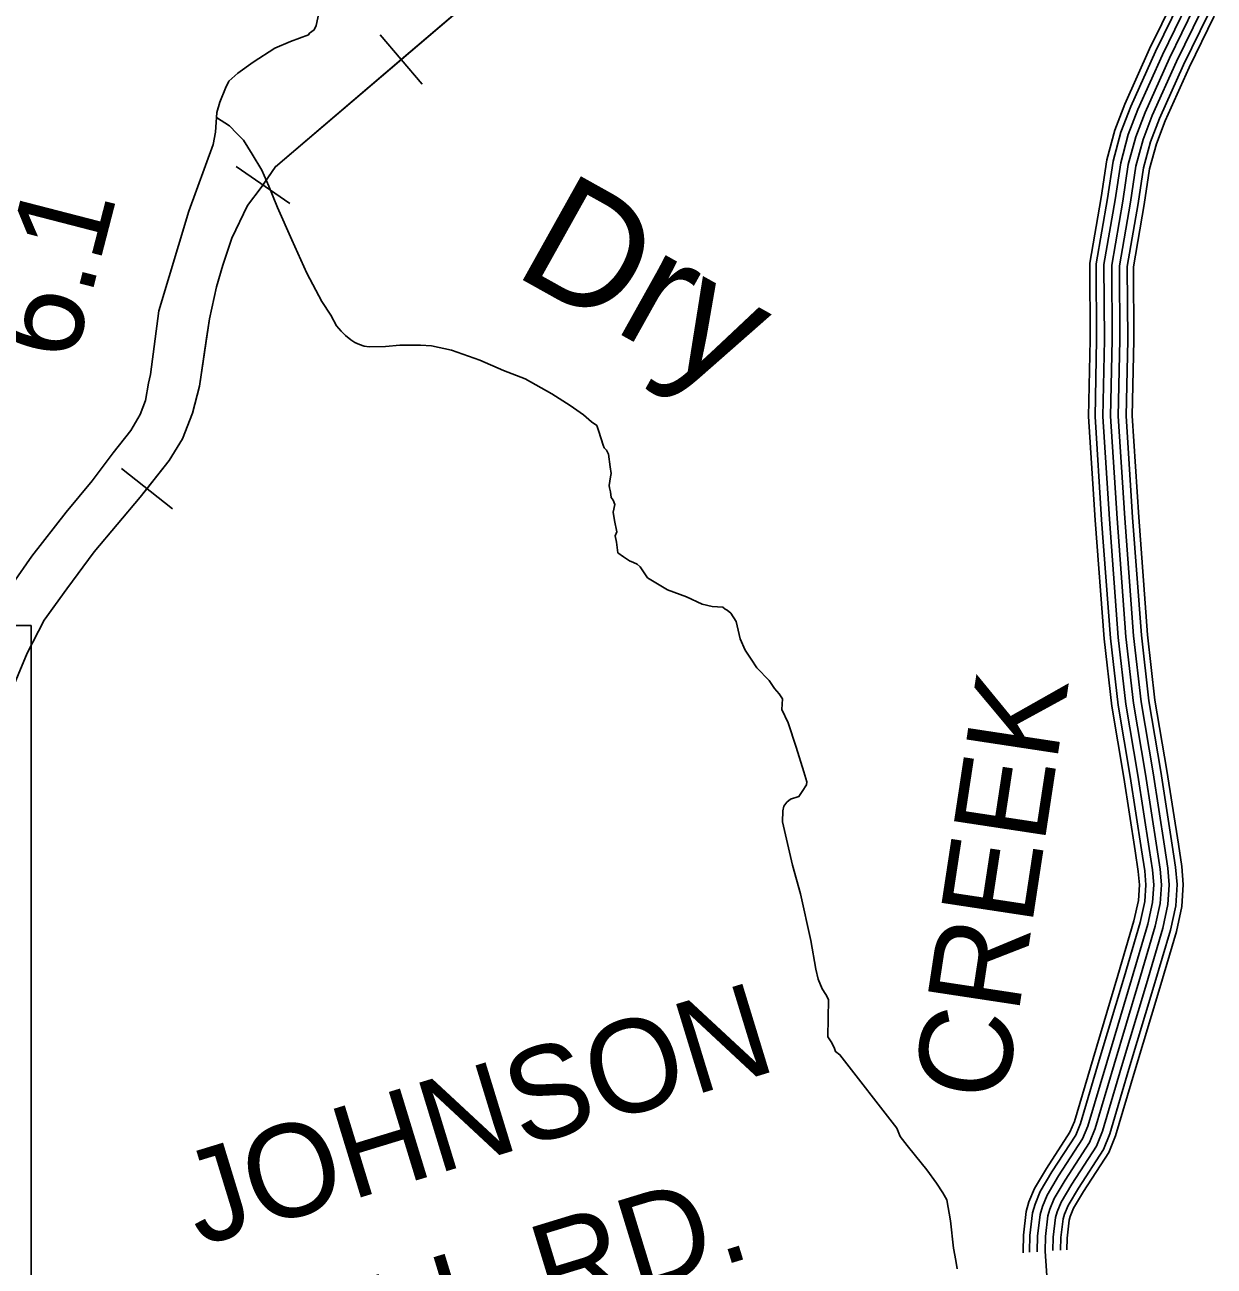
# Model space of a CAD drawing. Extents: x 1551132 to 1791609, y 378168 to 563823.
# Drawn here: x 1601513 to 1606261, y 420474 to 425432 of the extents above; entities that cross this region are included whole.
import ezdxf

# ---------------------------------------------------------------- set-up
doc = ezdxf.new("R2010")
doc.units = 0
for name, color, linetype in [('DESIGN - CONTOURS - Intermediate with optional Text', 7, 'Continuous'), ('DESIGN - DRAINAGE - Bridges and Cross Drains Size Text', 7, 'Continuous'), ('DESIGN - ROW - Right-of-Way and Easement Labels', 7, 'Continuous'), ('DESIGN - ROW - Right-of-Way Linework', 7, 'Continuous'), ('DESIGN - TRAFFIC CONTROL PERMANENT - Signalization', 7, 'Continuous'), ('DESIGN - TRANSPORTATION - Text', 7, 'Continuous'), ('SURVEY - CONTOURS - Index with Text', 7, 'Continuous')]:
    doc.layers.add(name, color=color, linetype=linetype)

msp = doc.modelspace()

# ---------------------------------------------------------------- linework, layer by layer
at = {"layer": 'DESIGN - CONTOURS - Intermediate with optional Text'}
for p, q in [((1603099.974, 425194.647), (1602931.178, 425392.402)), ((1602570.628, 424718.525), (1602356.391, 424865.846)), ((1602102.605, 423498.585), (1601898.926, 423660.189))]:
    msp.add_line(p, q, dxfattribs=at)
for points in [[(1602513.596, 424865.021), (1603629.854, 425817.888), (1603665.67, 425859.639), (1603729.043, 425950.825), (1603782.45, 426044.169), (1603889.99, 426276.934), (1603953.922, 426404.179), (1603995.062, 426479.681), (1604044.103, 426549.049), (1604088.935, 426604.451), (1604294.431, 426780.847)], [(1603015.576, 425293.524), (1603517.556, 425722.027)], [(1602513.596, 424865.021), (1603015.576, 425293.524)], [(1600775.577, 422071.421), (1600858.475, 422131.865), (1601123.285, 422324.128), (1601256.782, 422426.248), (1601325.964, 422505.325), (1601414.337, 422662.246), (1601522.301, 422923.044), (1601590.292, 423054.231), (1601680.165, 423179.076), (1601790.395, 423327.638), (1601973.65, 423545.203), (1602089.847, 423691.673), (1602143.162, 423779.009), (1602182.712, 423880.586), (1602210.361, 423988.348), (1602250.519, 424258.221), (1602278.476, 424386.016), (1602303.792, 424471.785), (1602339.433, 424579.43), (1602401.424, 424710.708), (1602456.497, 424781.985), (1602515.379, 424867.621)], [(1602463.514, 424792.186), (1602515.379, 424867.621)], [(1602238.927, 424180.336), (1602250.519, 424258.221), (1602278.476, 424386.016), (1602303.792, 424471.785), (1602339.433, 424579.43), (1602401.424, 424710.708), (1602456.497, 424781.985), (1602463.514, 424792.186)], [(1602000.766, 423579.387), (1602089.847, 423691.673), (1602143.162, 423779.009), (1602182.712, 423880.586), (1602210.361, 423988.348), (1602238.927, 424180.336)], [(1601594.325, 423059.84), (1601680.165, 423179.076), (1601790.395, 423327.638), (1601973.65, 423545.203), (1602000.766, 423579.387)], [(1601297.656, 422472.974), (1601325.964, 422505.325), (1601414.337, 422662.246), (1601522.301, 422923.044), (1601590.292, 423054.231), (1601594.325, 423059.84)]]:
    msp.add_lwpolyline(points, dxfattribs=at)
at = {"layer": 'DESIGN - ROW - Right-of-Way Linework'}
msp.add_lwpolyline([(1597488.096, 423032.795), (1597488.093, 418752.857), (1601538.14, 418752.86), (1601538.143, 423032.797), (1597488.096, 423032.795)], dxfattribs=at)
at = {"layer": 'DESIGN - TRANSPORTATION - Text'}
for points in [[(1602265.435, 424953.331), (1602274.035, 425003.208), (1602279.243, 425081.268), (1602291.885, 425123.144), (1602314.734, 425178.896), (1602327.151, 425206.755), (1602363.616, 425238.247), (1602424.282, 425283.39), (1602511.071, 425338.15), (1602573.453, 425365.234), (1602645.827, 425392.168), (1602649.918, 425398.118), (1602668.118, 425411.86), (1602676.384, 425429.761), (1602695.801, 425521.63)], [(1602277.935, 425061.609), (1602330.392, 425028.383), (1602359.9, 424997.874), (1602385.474, 424971.424), (1602420.573, 424914.78), (1602459.581, 424852.07), (1602486.563, 424787.535), (1602521.229, 424702.842), (1602579.194, 424573.713), (1602639.093, 424440.551), (1602699.308, 424327.415), (1602734.441, 424272.772), (1602757.765, 424230.338), (1602775.406, 424208.02), (1602793.147, 424191.72), (1602814.847, 424173.353), (1602830.68, 424163.086), (1602848.538, 424154.794), (1602868.429, 424148.477), (1602888.379, 424146.169), (1602952.352, 424147.177), (1603010.401, 424152.294), (1603092.357, 424153.027), (1603136.289, 424150.344), (1603215.971, 424133.085), (1603329.285, 424093.259), (1603424.583, 424051.717), (1603510.006, 424018.333), (1603617.02, 423958.573), (1603690.235, 423911.355), (1603743.633, 423874.471), (1603775.174, 423845.928), (1603796.932, 423831.569), (1603804.557, 423807.402), (1603821.706, 423753.042), (1603825.548, 423742.967), (1603835.381, 423732.792), (1603843.131, 423716.642), (1603850.347, 423666.44), (1603853.939, 423640.34), (1603851.722, 423626.347), (1603845.206, 423592.388), (1603847.047, 423582.338), (1603850.797, 423566.254), (1603854.447, 423544.154), (1603862.289, 423534.02), (1603868.005, 423515.895), (1603861.547, 423485.944), (1603867.013, 423451.793), (1603876.322, 423407.575), (1603870.08, 423391.641), (1603875.672, 423365.507), (1603881.013, 423323.348), (1603902.746, 423306.981), (1603926.479, 423290.589), (1603942.37, 423284.33), (1603958.261, 423278.072), (1603970.103, 423267.871), (1603979.844, 423251.688), (1603999.394, 423223.337), (1604078.608, 423176.027), (1604154.107, 423146.81), (1604217.622, 423117.776), (1604257.462, 423109.142), (1604299.395, 423106.492), (1604309.261, 423098.326), (1604317.194, 423094.2), (1604330.994, 423081.958), (1604352.477, 423049.574), (1604369.376, 422979.181), (1604388.676, 422934.805), (1604412.1, 422898.379), (1604435.55, 422863.953), (1604484.732, 422813.102), (1604506.215, 422780.709), (1604523.889, 422760.4), (1604537.572, 422740.15), (1604534.922, 422698.115), (1604560.063, 422643.63), (1604592.546, 422546.953), (1604622.995, 422448.309), (1604634.37, 422408.058), (1604634.178, 422396.041), (1604615.795, 422370.273), (1604603.496, 422350.431), (1604569.338, 422338.939), (1604555.163, 422327.13), (1604542.93, 422311.297), (1604538.655, 422293.33), (1604537.972, 422249.253), (1604577.271, 422076.341), (1604609.47, 421961.629), (1604650.552, 421774.658), (1604670.769, 421660.138), (1604680.135, 421619.92), (1604695.535, 421581.619), (1604711.176, 421559.335), (1604720.859, 421539.143)], [(1601465.345, 423200.301), (1601540.985, 423309.329), (1601677.623, 423485.542), (1601781.487, 423610.162), (1601865.186, 423723.074), (1601936.517, 423812.134), (1601973.483, 423875.678), (1601994.333, 423931.454), (1602007.407, 424001.381), (1602014.991, 424035.299), (1602048.09, 424289.239), (1602167.204, 424688.383), (1602265.435, 424953.331)], [(1604720.859, 421539.143), (1604719.334, 421390.773), (1604732.109, 421369.572), (1604741.85, 421353.388), (1604745.692, 421343.313), (1604749.5, 421331.229), (1604767.299, 421318.937), (1604994.602, 421024.897), (1605008.094, 420992.629), (1605035.518, 420956.136), (1605068.867, 420915.552), (1605113.958, 420858.751), (1605153.115, 420806.049), (1605178.506, 420767.59), (1605194.056, 420739.298), (1605208.739, 420654.92), (1605221.055, 420546.534), (1605230.271, 420496.299), (1605235.771, 420464.157)]]:
    msp.add_lwpolyline(points, dxfattribs=at)
at = {"layer": 'SURVEY - CONTOURS - Index with Text'}
for points in [[(1606101.729, 425537.557), (1606003.281, 425335.919), (1605904.367, 425115.313), (1605864.393, 425011.168), (1605832.277, 424892.207), (1605809.485, 424742.111), (1605764.511, 424479.413), (1605766.194, 424174.205), (1605759.686, 423867.08), (1605786.019, 423453.619), (1605821.351, 422979.907), (1605852, 422710.833), (1605900.249, 422425.734), (1605945.906, 422133.351), (1605958.214, 422050.057), (1605962.714, 421996.573), (1605958.764, 421934.921), (1605941.006, 421853.736), (1605876.59, 421635.338), (1605777.609, 421304.104), (1605702.894, 421052.481), (1605685.378, 421008.872), (1605591.846, 420864.618), (1605543.681, 420783.966), (1605521.548, 420730.747), (1605510.523, 420692.146), (1605499.657, 420598.627), (1605498.023, 420532.434), (1605498.332, 420528.092)], [(1606125.22, 425527.057), (1606026.572, 425325.01), (1605928.116, 425105.438), (1605888.875, 425003.193), (1605857.476, 424886.907), (1605834.877, 424738.011), (1605790.244, 424477.296), (1605791.919, 424173.996), (1605785.419, 423867.622), (1605811.676, 423455.394), (1605846.958, 422982.315), (1605877.474, 422714.433), (1605925.631, 422429.859), (1605971.33, 422137.21), (1605983.771, 422053.016), (1605988.496, 421996.831), (1605984.296, 421931.329), (1605965.93, 421847.344), (1605901.248, 421628.013), (1605802.259, 421296.763), (1605727.21, 421044.006), (1605708.311, 420996.971), (1605613.679, 420851.026), (1605566.714, 420772.374), (1605545.872, 420722.247), (1605535.831, 420687.096), (1605525.34, 420596.819), (1605523.756, 420533.034), (1605523.981, 420529.892)], [(1606153.545, 425514.407), (1606054.655, 425311.868), (1605956.757, 425093.537), (1605918.383, 424993.568), (1605887.867, 424880.515), (1605865.476, 424733.069), (1605821.252, 424474.746), (1605822.918, 424173.755), (1605816.435, 423868.28), (1605842.601, 423457.528), (1605877.833, 422985.224), (1605908.174, 422718.783), (1605956.231, 422434.842), (1606001.979, 422141.868), (1606014.579, 422056.583), (1606019.579, 421997.139), (1606015.087, 421926.996), (1605995.971, 421839.635), (1605930.964, 421619.196), (1605831.966, 421287.912), (1605756.509, 421033.789), (1605735.96, 420982.621), (1605639.995, 420834.634), (1605594.471, 420758.407), (1605575.18, 420712.005), (1605566.33, 420681.005), (1605556.289, 420594.644), (1605554.789, 420533.751), (1605554.914, 420532.051)], [(1606181.861, 425501.748), (1606082.729, 425298.718), (1605985.39, 425081.629), (1605947.899, 424983.951), (1605918.25, 424874.132), (1605896.083, 424728.128), (1605852.268, 424472.196), (1605853.917, 424173.513), (1605847.459, 423868.938), (1605873.525, 423459.669), (1605908.699, 422988.132), (1605938.881, 422723.125), (1605986.83, 422439.818), (1606032.629, 422146.527), (1606045.387, 422060.149), (1606050.661, 421997.448), (1606045.87, 421922.671), (1606026.02, 421831.927), (1605960.68, 421610.371), (1605861.674, 421279.062), (1605785.817, 421023.58), (1605763.601, 420968.279), (1605666.32, 420818.25), (1605622.237, 420744.431), (1605604.496, 420701.763), (1605596.83, 420674.921), (1605587.246, 420592.469), (1605585.813, 420534.476), (1605601.213, 420318.67)], [(1606181.861, 425501.748), (1606082.729, 425298.718), (1605985.39, 425081.629), (1605947.899, 424983.951), (1605918.25, 424874.132), (1605896.083, 424728.128), (1605852.268, 424472.196), (1605853.917, 424173.513), (1605847.459, 423868.938), (1605873.525, 423459.669), (1605908.699, 422988.132), (1605938.881, 422723.125), (1605986.83, 422439.818), (1606032.629, 422146.527), (1606045.387, 422060.149), (1606050.661, 421997.448), (1606045.87, 421922.671), (1606026.02, 421831.927), (1605960.68, 421610.371), (1605861.674, 421279.062), (1605785.817, 421023.58), (1605763.601, 420968.279), (1605666.32, 420818.25), (1605622.237, 420744.431), (1605604.496, 420701.763), (1605596.83, 420674.921), (1605587.246, 420592.469), (1605585.813, 420534.476), (1605585.83, 420534.209)], [(1606210.177, 425489.089), (1606110.804, 425285.567), (1606014.023, 425069.72), (1605977.415, 424974.334), (1605948.632, 424867.748), (1605926.691, 424723.186), (1605883.284, 424469.646), (1605884.917, 424173.271), (1605878.483, 423869.597), (1605904.449, 423461.811), (1605939.565, 422991.04), (1605969.589, 422727.467), (1606017.429, 422444.793), (1606063.278, 422151.185), (1606076.194, 422063.716), (1606081.744, 421997.756), (1606076.652, 421918.346), (1606056.07, 421824.218), (1605990.396, 421601.546), (1605891.381, 421270.212), (1605815.125, 421013.372), (1605791.242, 420953.937), (1605692.644, 420801.866), (1605650.003, 420730.456), (1605633.812, 420691.522), (1605627.329, 420668.838), (1605618.204, 420590.294), (1605616.862, 420536.317)], [(1606238.501, 425476.439), (1606138.886, 425272.425), (1606042.664, 425057.82), (1606006.923, 424964.709), (1605979.023, 424861.356), (1605957.29, 424718.244), (1605914.291, 424467.096), (1605915.916, 424173.03), (1605909.499, 423870.255), (1605935.373, 423463.945), (1605970.439, 422993.949), (1606000.288, 422731.817), (1606048.028, 422449.776), (1606093.927, 422155.844), (1606107.002, 422067.283), (1606112.827, 421998.064), (1606107.443, 421914.012), (1606086.111, 421816.51), (1606020.112, 421592.729), (1605921.089, 421261.362), (1605844.424, 421003.155), (1605818.891, 420939.586), (1605718.96, 420785.474), (1605677.761, 420716.489), (1605663.12, 420681.28), (1605657.828, 420662.746), (1605649.153, 420588.119), (1605647.928, 420538.209)], [(1606261.075, 425466.347), (1606161.269, 425261.942), (1606065.488, 425048.328), (1606030.455, 424957.042), (1606003.248, 424856.264), (1605981.69, 424714.302), (1605939.024, 424465.062), (1605940.64, 424172.83), (1605934.232, 423870.78), (1605960.031, 423465.653), (1605995.047, 422996.266), (1606024.771, 422735.275), (1606072.42, 422453.743), (1606118.36, 422159.552), (1606131.568, 422070.133), (1606137.609, 421998.314), (1606131.984, 421910.562), (1606110.068, 421810.368), (1606043.811, 421585.687), (1605944.78, 421254.303), (1605867.79, 420995.013), (1605840.932, 420928.153), (1605739.951, 420772.415), (1605699.902, 420705.347), (1605686.494, 420673.113), (1605682.153, 420657.896), (1605673.836, 420586.377), (1605672.694, 420540.068)]]:
    msp.add_lwpolyline(points, dxfattribs=at)

# ---------------------------------------------------------------- texts
at = {"layer": 'DESIGN - DRAINAGE - Bridges and Cross Drains Size Text'}
msp.add_text('Dry', height=474.9942, rotation=330.819725, dxfattribs=at).set_placement((1603455.771, 424437.998))
at = {"layer": 'DESIGN - ROW - Right-of-Way and Easement Labels'}
for s, height, rotation, p in [('CREEK', 370.0094, 81.362131, (1605425.501, 421122.958)), ('JOHNSON', 369.993, 17.005939, (1602211.167, 420552.207)), ('HILL RD.', 369.993, 17.005939, (1602478.094, 419919.091))]:
    msp.add_text(s, height=height, rotation=rotation, dxfattribs=at).set_placement(p)
at = {"layer": 'DESIGN - TRAFFIC CONTROL PERMANENT - Signalization'}
msp.add_text('6.1', height=370.0087, rotation=75.515033, dxfattribs=at).set_placement((1601707.574, 424074.512))

doc.saveas('drawing.dxf')
